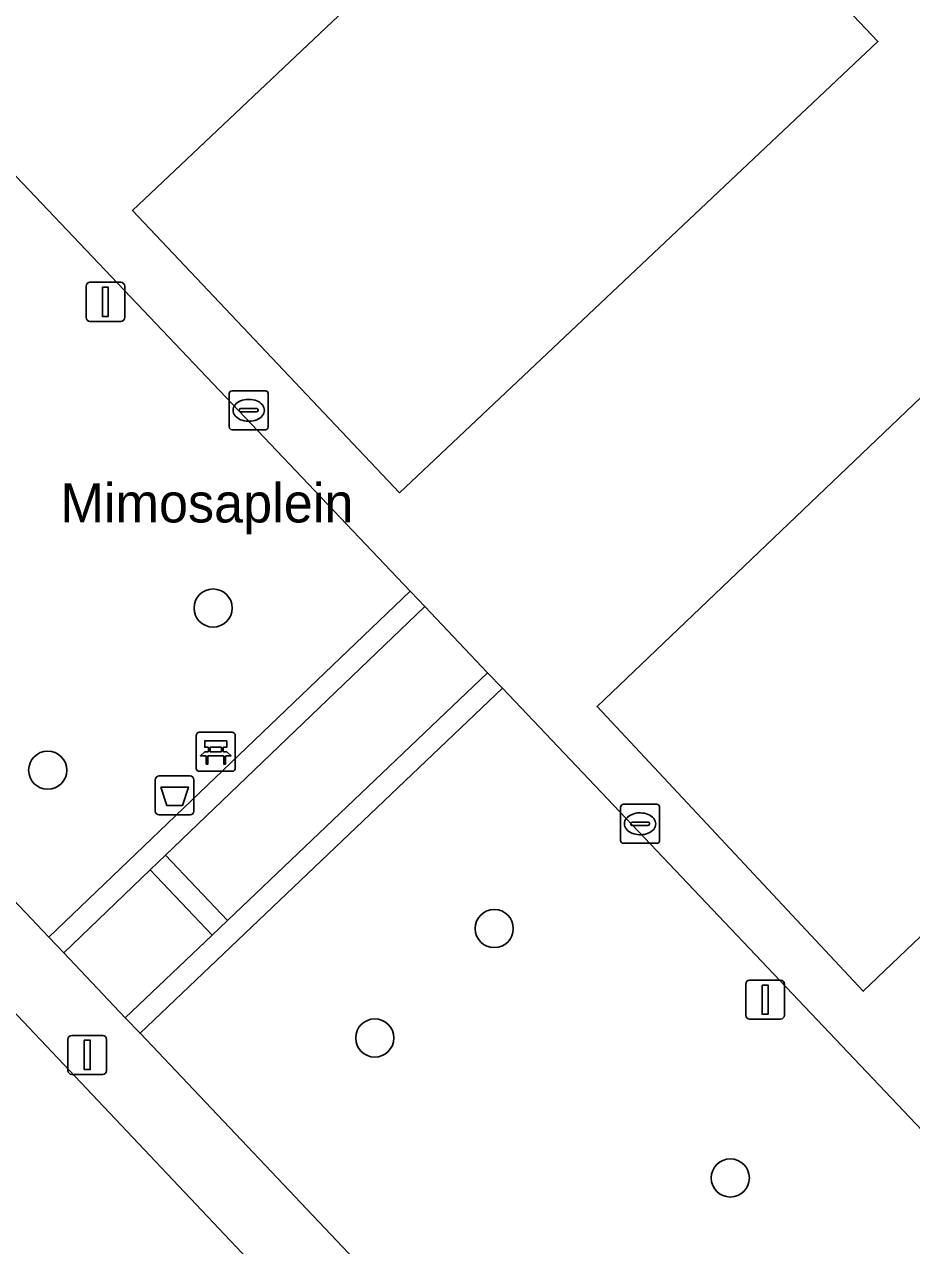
# Model space of a CAD drawing. Extents: x 162344 to 162869, y 381217 to 381818.
# Drawn here: x 162638.63 to 162661.36, y 381348.24 to 381379.55 of the extents above; entities that cross this region are included whole.
import ezdxf

# ---------------------------------------------------------------- set-up
doc = ezdxf.new("R2010")
doc.units = 0
for name, color, linetype in [('IMGEO_Afvalbak', 7, 'Continuous'), ('IMGEO_Bank', 7, 'Continuous'), ('IMGEO_Boom', 7, 'Continuous'), ('IMGEO_Groenvoorziening', 7, 'Continuous'), ('IMGEO_Kolk', 7, 'Continuous'), ('IMGEO_Lichtmast', 7, 'Continuous'), ('IMGEO_Openbare_ruimte_label', 7, 'Continuous'), ('IMGEO_Parkeervlak_open', 7, 'Continuous'), ('IMGEO_Rijbaan_lokaal_gesloten', 7, 'Continuous'), ('IMGEO_Rijbaan_lokaal_open', 7, 'Continuous'), ('IMGEO_Voetpad_halfverhard', 7, 'Continuous'), ('IMGEO_Voetpad_open', 7, 'Continuous')]:
    doc.layers.add(name, color=color, linetype=linetype)

msp = doc.modelspace()

# ---------------------------------------------------------------- linework, layer by layer
at = {"layer": 'IMGEO_Afvalbak'}
for p, q in [((162641.982, 381359.38), (162641.982, 381360.18)), ((162641.982, 381360.18), (162641.982, 381359.38)), ((162642.082, 381360.28), (162642.872, 381360.28)), ((162642.872, 381360.28), (162642.082, 381360.28)), ((162642.972, 381360.18), (162642.972, 381359.38)), ((162642.972, 381359.38), (162642.972, 381360.18)), ((162642.872, 381359.28), (162642.082, 381359.28)), ((162642.082, 381359.28), (162642.872, 381359.28))]:
    msp.add_line(p, q, dxfattribs=at)
msp.add_lwpolyline([(162642.125, 381359.994), (162642.829, 381359.994), (162642.68, 381359.524), (162642.274, 381359.524), (162642.125, 381359.994)], dxfattribs=at)
for centre, start, end in [((162642.082, 381360.18), 90, 180), ((162642.082, 381360.18), 90, 180), ((162642.872, 381360.18), 0, 90), ((162642.872, 381360.18), 360, 90), ((162642.082, 381359.38), 180, 270), ((162642.082, 381359.38), 180, 270), ((162642.872, 381359.38), 270, 0), ((162642.872, 381359.38), 270, 0)]:
    msp.add_arc(centre, 0.1, start, end, dxfattribs=at)
at = {"layer": 'IMGEO_Bank'}
for p, q in [((162643.032, 381360.474), (162643.032, 381361.315)), ((162643.032, 381361.315), (162643.032, 381360.474)), ((162643.107, 381361.399), (162643.948, 381361.399)), ((162643.948, 381361.399), (162643.107, 381361.399)), ((162644.032, 381361.324), (162644.032, 381360.483)), ((162644.032, 381360.483), (162644.032, 381361.324)), ((162643.341, 381360.905), (162643.341, 381361.011)), ((162643.385, 381361.011), (162643.385, 381360.905)), ((162643.673, 381361.017), (162643.391, 381361.017)), ((162643.679, 381360.905), (162643.679, 381361.011)), ((162643.723, 381361.011), (162643.723, 381360.905)), ((162643.729, 381360.797), (162643.336, 381360.797)), ((162643.391, 381360.899), (162643.673, 381360.899)), ((162643.957, 381360.399), (162643.116, 381360.399)), ((162643.116, 381360.399), (162643.957, 381360.399))]:
    msp.add_line(p, q, dxfattribs=at)
for points in [[(162643.335, 381361.017), (162643.249, 381361.017), (162643.249, 381361.178), (162643.812, 381361.178), (162643.812, 381361.017), (162643.729, 381361.017)], [(162643.279, 381360.797), (162643.137, 381360.797), (162643.249, 381360.899), (162643.335, 381360.899)], [(162643.329, 381360.79), (162643.329, 381360.583), (162643.286, 381360.583), (162643.286, 381360.79)], [(162643.729, 381360.899), (162643.812, 381360.899), (162643.924, 381360.797), (162643.785, 381360.797)], [(162643.779, 381360.79), (162643.779, 381360.583), (162643.735, 381360.583), (162643.735, 381360.79)]]:
    msp.add_lwpolyline(points, dxfattribs=at)
for centre, radius, start, end in [((162643.11, 381361.321), 0.0779, 92.4484, 184.2845), ((162643.11, 381361.321), 0.0779, 92.4484, 184.2845), ((162643.954, 381361.321), 0.0779, 2.4484, 94.2845), ((162643.954, 381361.321), 0.0779, 2.4484, 94.2845), ((162643.334, 381361.01), 0.00671, 2.8957, 87.1043), ((162643.391, 381361.01), 0.00671, 92.8957, 177.1043), ((162643.673, 381361.01), 0.00671, 2.8957, 87.1043), ((162643.73, 381361.01), 0.00671, 92.8957, 177.1043), ((162643.279, 381360.79), 0.00671, 2.8957, 87.1043), ((162643.336, 381360.79), 0.00671, 92.8957, 177.1043), ((162643.334, 381360.906), 0.00671, 272.8957, 357.1043), ((162643.391, 381360.906), 0.00671, 182.8957, 267.1043), ((162643.673, 381360.906), 0.00671, 272.8957, 357.1043), ((162643.73, 381360.906), 0.00671, 182.8957, 267.1043), ((162643.728, 381360.79), 0.00671, 2.8957, 87.1043), ((162643.785, 381360.79), 0.00671, 92.8957, 177.1043), ((162643.11, 381360.477), 0.0779, 182.4484, 274.2845), ((162643.11, 381360.477), 0.0779, 182.4484, 274.2845), ((162643.954, 381360.477), 0.0779, 272.4484, 4.2845), ((162643.954, 381360.477), 0.0779, 272.4484, 4.2845)]:
    msp.add_arc(centre, radius, start, end, dxfattribs=at)
at = {"layer": 'IMGEO_Boom'}
for centre in [(162643.463, 381364.584), (162639.227, 381360.428), (162650.665, 381356.369), (162647.605, 381353.563), (162656.712, 381349.975)]:
    msp.add_circle(centre, 0.489, dxfattribs=at)
at = {"layer": 'IMGEO_Groenvoorziening'}
for points in [[(162625.878, 381370.278), (162639.256, 381356.15), (162644.73, 381361.395), (162648.509, 381365.016), (162636.127, 381378.045)], [(162663.207, 381349.526), (162650.875, 381362.529), (162641.591, 381353.684), (162657.461, 381336.924), (162658.907, 381335.397)]]:
    msp.add_lwpolyline(points, dxfattribs=at)
at = {"layer": 'IMGEO_Kolk'}
for p, q in [((162643.874, 381369.228), (162643.874, 381370.08)), ((162643.949, 381370.154), (162644.801, 381370.154)), ((162644.875, 381370.08), (162644.875, 381369.228)), ((162644.362, 381369.934), (162644.387, 381369.934)), ((162644.133, 381369.648), (162644.133, 381369.66)), ((162644.571, 381369.611), (162644.173, 381369.611)), ((162644.176, 381369.697), (162644.574, 381369.697)), ((162644.617, 381369.66), (162644.617, 381369.648)), ((162644.801, 381369.154), (162643.949, 381369.154)), ((162644.385, 381369.374), (162644.36, 381369.374)), ((162653.901, 381358.627), (162653.901, 381359.479)), ((162653.976, 381359.553), (162654.828, 381359.553)), ((162654.902, 381359.479), (162654.902, 381358.627)), ((162654.389, 381359.333), (162654.414, 381359.333)), ((162654.16, 381359.047), (162654.16, 381359.059)), ((162654.598, 381359.01), (162654.2, 381359.01)), ((162654.203, 381359.096), (162654.601, 381359.096)), ((162654.644, 381359.059), (162654.644, 381359.047)), ((162654.828, 381358.553), (162653.976, 381358.553)), ((162654.412, 381358.773), (162654.387, 381358.773))]:
    msp.add_line(p, q, dxfattribs=at)
for points in [[(162643.874, 381369.228), (162643.874, 381370.08)], [(162643.949, 381370.154), (162644.801, 381370.154)], [(162644.875, 381370.08), (162644.875, 381369.228)], [(162644.801, 381369.154), (162643.949, 381369.154)], [(162653.901, 381358.627), (162653.901, 381359.479)], [(162653.976, 381359.553), (162654.828, 381359.553)], [(162654.902, 381359.479), (162654.902, 381358.627)], [(162654.828, 381358.553), (162653.976, 381358.553)]]:
    msp.add_lwpolyline(points, dxfattribs=at)
for centre, radius, start, end in [((162643.951, 381370.078), 0.0765, 91.552, 178.448), ((162643.951, 381370.078), 0.0765, 91.552, 178.448), ((162644.799, 381370.078), 0.0765, 1.552, 88.448), ((162644.799, 381370.078), 0.0765, 1.552, 88.448), ((162644.173, 381369.657), 0.0403, 85.8775, 175.7526), ((162644.17, 381369.647), 0.0366, 178.938, 274.7102), ((162644.574, 381369.654), 0.043, 264.8664, 352.4533), ((162644.578, 381369.659), 0.0386, 1.7309, 96.639), ((162643.951, 381369.23), 0.0765, 181.552, 268.448), ((162643.951, 381369.23), 0.0765, 181.552, 268.448), ((162644.799, 381369.23), 0.0765, 271.552, 358.448), ((162644.799, 381369.23), 0.0765, 271.552, 358.448), ((162653.978, 381359.477), 0.0765, 91.552, 178.448), ((162653.978, 381359.477), 0.0765, 91.552, 178.448), ((162654.826, 381359.477), 0.0765, 1.552, 88.448), ((162654.826, 381359.477), 0.0765, 1.552, 88.448), ((162654.2, 381359.056), 0.0403, 85.8775, 175.7526), ((162654.197, 381359.046), 0.0366, 178.938, 274.7102), ((162654.601, 381359.053), 0.043, 264.8664, 352.4533), ((162654.605, 381359.058), 0.0386, 1.7309, 96.639), ((162653.978, 381358.629), 0.0765, 181.552, 268.448), ((162653.978, 381358.629), 0.0765, 181.552, 268.448), ((162654.826, 381358.629), 0.0765, 271.552, 358.448), ((162654.826, 381358.629), 0.0765, 271.552, 358.448)]:
    msp.add_arc(centre, radius, start, end, dxfattribs=at)
for centre, major_axis, ratio, start_param, end_param in [((162644.361, 381369.654), (-0.387, 0.002), 0.722429, 4.712389, 7.853982), ((162644.386, 381369.654), (-0.39, 0.002), 0.717154, 1.570796, 4.712389), ((162654.388, 381359.053), (-0.387, 0.002), 0.722429, 4.712389, 7.853982), ((162654.413, 381359.053), (-0.39, 0.002), 0.717154, 1.570796, 4.712389)]:
    msp.add_ellipse(centre, major_axis=major_axis, ratio=ratio, start_param=start_param, end_param=end_param, dxfattribs=at)
at = {"layer": 'IMGEO_Lichtmast'}
for p, q in [((162640.308, 381372.934), (162641.098, 381372.934)), ((162641.098, 381372.934), (162640.308, 381372.934)), ((162640.208, 381372.034), (162640.208, 381372.834)), ((162640.208, 381372.834), (162640.208, 381372.034)), ((162641.198, 381372.834), (162641.198, 381372.034)), ((162641.198, 381372.034), (162641.198, 381372.834)), ((162641.098, 381371.934), (162640.308, 381371.934)), ((162640.308, 381371.934), (162641.098, 381371.934)), ((162657.208, 381355.046), (162657.998, 381355.046)), ((162657.998, 381355.046), (162657.208, 381355.046)), ((162657.108, 381354.146), (162657.108, 381354.946)), ((162657.108, 381354.946), (162657.108, 381354.146)), ((162658.098, 381354.946), (162658.098, 381354.146)), ((162658.098, 381354.146), (162658.098, 381354.946)), ((162657.998, 381354.046), (162657.208, 381354.046)), ((162657.208, 381354.046), (162657.998, 381354.046)), ((162639.744, 381352.728), (162639.744, 381353.528)), ((162639.744, 381353.528), (162639.744, 381352.728)), ((162639.844, 381353.628), (162640.634, 381353.628)), ((162640.634, 381353.628), (162639.844, 381353.628)), ((162640.734, 381353.528), (162640.734, 381352.728)), ((162640.734, 381352.728), (162640.734, 381353.528)), ((162640.634, 381352.628), (162639.844, 381352.628)), ((162639.844, 381352.628), (162640.634, 381352.628))]:
    msp.add_line(p, q, dxfattribs=at)
for points in [[(162640.628, 381372.809), (162640.778, 381372.809), (162640.778, 381372.059), (162640.628, 381372.059), (162640.628, 381372.809)], [(162657.528, 381354.921), (162657.678, 381354.921), (162657.678, 381354.171), (162657.528, 381354.171), (162657.528, 381354.921)], [(162640.164, 381353.503), (162640.314, 381353.503), (162640.314, 381352.753), (162640.164, 381352.753), (162640.164, 381353.503)]]:
    msp.add_lwpolyline(points, dxfattribs=at)
for centre, start, end in [((162640.308, 381372.834), 90, 180), ((162640.308, 381372.834), 90, 180), ((162641.098, 381372.834), 0, 90), ((162641.098, 381372.834), 360, 90), ((162640.308, 381372.034), 180, 270), ((162640.308, 381372.034), 180, 270), ((162641.098, 381372.034), 270, 0), ((162641.098, 381372.034), 270, 0), ((162657.208, 381354.946), 90, 180), ((162657.208, 381354.946), 90, 180), ((162657.998, 381354.946), 0, 90), ((162657.998, 381354.946), 360, 90), ((162657.208, 381354.146), 180, 270), ((162657.208, 381354.146), 180, 270), ((162657.998, 381354.146), 270, 0), ((162657.998, 381354.146), 270, 0), ((162639.844, 381353.528), 90, 180), ((162639.844, 381353.528), 90, 180), ((162640.634, 381353.528), 0, 90), ((162640.634, 381353.528), 360, 90), ((162639.844, 381352.728), 180, 270), ((162639.844, 381352.728), 180, 270), ((162640.634, 381352.728), 270, 0), ((162640.634, 381352.728), 270, 0)]:
    msp.add_arc(centre, 0.1, start, end, dxfattribs=at)
at = {"layer": 'IMGEO_Parkeervlak_open'}
for points in [[(162648.242, 381367.534), (162660.494, 381379.112), (162653.635, 381386.354), (162641.396, 381374.775)], [(162672.396, 381366.482), (162665.548, 381373.756), (162653.3, 381362.059), (162660.118, 381354.759)]]:
    msp.add_lwpolyline(points, close=True, dxfattribs=at)
at = {"layer": 'IMGEO_Rijbaan_lokaal_gesloten'}
msp.add_lwpolyline([(162618.388, 381367.898), (162622.008, 381364.006), (162622.978, 381363.033), (162632.37, 381353.042), (162633.296, 381352.061), (162638.522, 381346.53), (162639.6, 381345.386), (162651.734, 381332.545), (162651.89, 381332.38), (162652.159, 381332.082), (162656.018, 381335.583), (162653.74, 381337.977), (162644.499, 381347.735), (162631.221, 381361.785)], dxfattribs=at)
at = {"layer": 'IMGEO_Rijbaan_lokaal_open'}
msp.add_lwpolyline([(162653.04, 381394.023), (162651.084, 381392.163), (162648.044, 381395.361), (162645.314, 381398.233), (162644.083, 381396.964), (162646.251, 381394.668), (162649.779, 381390.931), (162637.856, 381379.677), (162636.127, 381378.045), (162648.509, 381365.016), (162648.526, 381364.999), (162648.885, 381364.621), (162650.496, 381362.927), (162650.875, 381362.529), (162663.207, 381349.526), (162664.921, 381351.145), (162675.327, 381360.968)], dxfattribs=at)
for points in [[(162648.242, 381367.534), (162641.396, 381374.775), (162653.635, 381386.354), (162660.494, 381379.112)], [(162665.548, 381373.756), (162672.396, 381366.482), (162660.118, 381354.759), (162653.3, 381362.059)]]:
    msp.add_lwpolyline(points, close=True, dxfattribs=at)
at = {"layer": 'IMGEO_Voetpad_halfverhard'}
for points in [[(162650.496, 381362.927), (162648.885, 381364.621), (162642.247, 381358.249), (162643.829, 381356.574)], [(162641.853, 381357.871), (162639.639, 381355.746), (162641.214, 381354.082), (162643.437, 381356.2)]]:
    msp.add_lwpolyline(points, close=True, dxfattribs=at)
at = {"layer": 'IMGEO_Voetpad_open'}
for points in [[(162625.878, 381370.278), (162624.577, 381368.822), (162624.744, 381368.671), (162631.221, 381361.785), (162644.499, 381347.735), (162653.74, 381337.977), (162656.018, 381335.583), (162657.461, 381336.924), (162641.591, 381353.684), (162641.214, 381354.082), (162639.639, 381355.746), (162639.256, 381356.15)], [(162648.885, 381364.621), (162648.526, 381364.999), (162648.509, 381365.016), (162644.73, 381361.395), (162639.256, 381356.15), (162639.639, 381355.746), (162641.853, 381357.871), (162642.247, 381358.249)], [(162650.875, 381362.529), (162650.496, 381362.927), (162643.829, 381356.574), (162643.437, 381356.2), (162641.214, 381354.082), (162641.591, 381353.684)], [(162642.247, 381358.249), (162641.853, 381357.871), (162643.437, 381356.2), (162643.829, 381356.574)]]:
    msp.add_lwpolyline(points, close=True, dxfattribs=at)

# ---------------------------------------------------------------- texts
at = {"layer": 'IMGEO_Openbare_ruimte_label'}
msp.add_text('Mimosaplein', height=1, dxfattribs=at).set_placement((162639.551, 381366.778))

doc.saveas('drawing.dxf')
